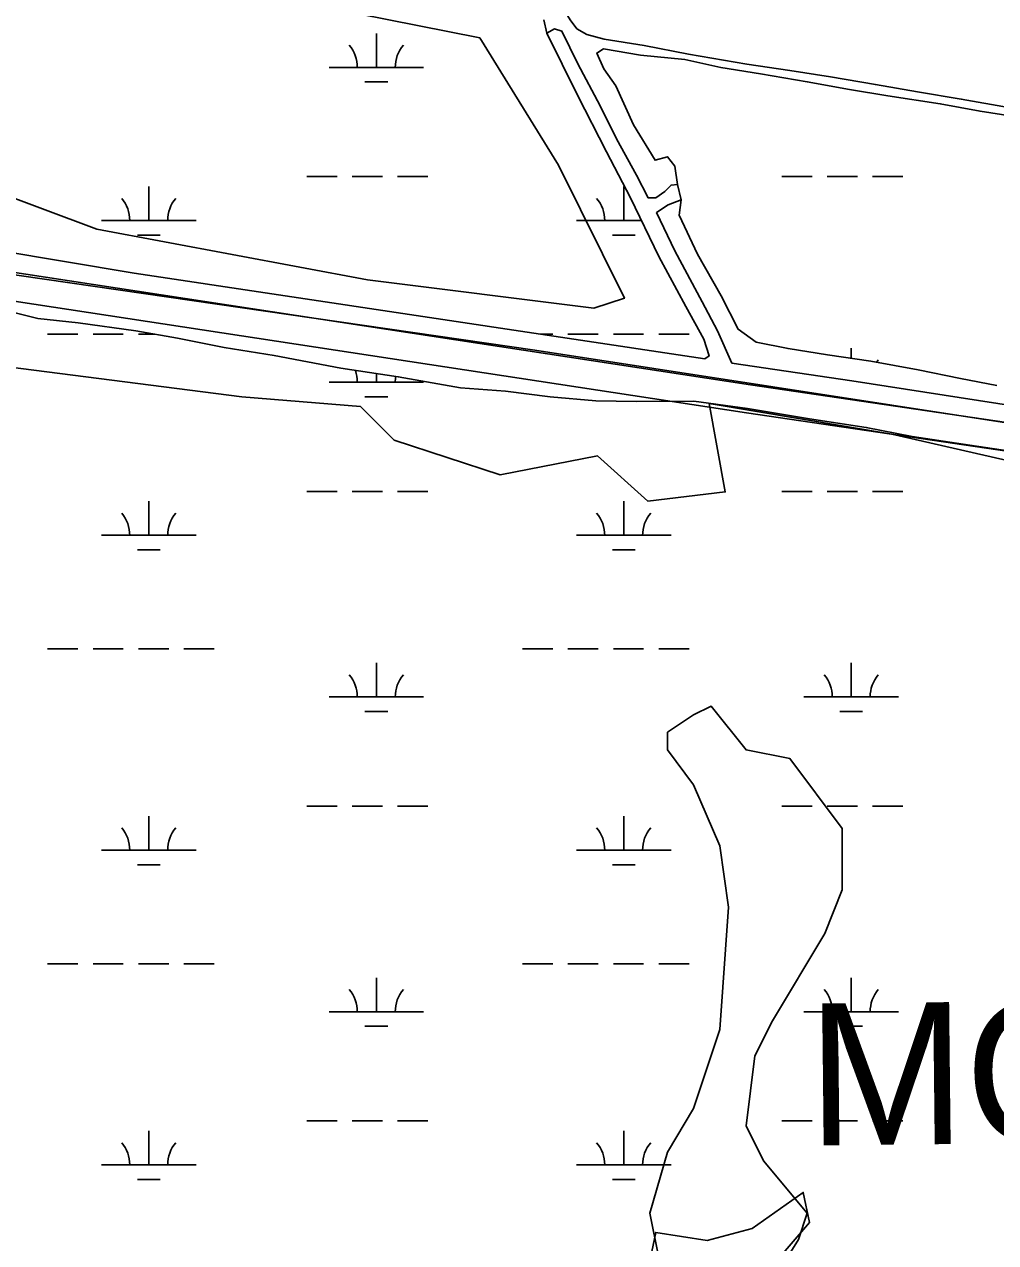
# Model space of a CAD drawing. Extents: x 3177185 to 3215018, y 812988 to 838321.
# Drawn here: x 3187077 to 3188103, y 826573 to 827861 of the extents above; entities that cross this region are included whole.
import ezdxf

# ---------------------------------------------------------------- set-up
doc = ezdxf.new("R2010")
doc.units = 0
for name, color, linetype in [('V-DTCH-CNTR', 7, 'Continuous'), ('V-RIVR-IDEN', 7, 'Continuous'), ('V-ROAD-CNTR', 7, 'Continuous'), ('V-SITE-VEGE', 7, 'Continuous'), ('V-TOPO-SHOR', 7, 'Continuous'), ('V-WETL-SWMP', 7, 'Continuous')]:
    doc.layers.add(name, color=color, linetype=linetype)

msp = doc.modelspace()

# ---------------------------------------------------------------- linework, layer by layer
at = {"layer": 'V-DTCH-CNTR'}
for points in [[(3187839.9, 827818.7), (3187778.4, 827829.2), (3187731.6, 827838.4), (3187689.2, 827845.3), (3187670.9, 827850.1), (3187660.5, 827856), (3187653.2, 827865.5), (3187642.2, 827884), (3187622.6, 827921.1)], [(3188245.1, 827755.9), (3188202, 827761.6), (3188159.9, 827766.4), (3188116.5, 827772.8), (3188066.7, 827781.9), (3188020.3, 827789.5), (3187976, 827797.1), (3187928.4, 827805.5), (3187885.3, 827812), (3187839.9, 827818.7)]]:
    msp.add_lwpolyline(points, dxfattribs=at)
at = {"layer": 'V-ROAD-CNTR'}
for points in [[(3189808.3, 827179), (3189378.4, 827254.1), (3187844, 827479.8), (3186118.3, 827743.2), (3185914.3, 827777.7)], [(3189803.2, 827149.4), (3189373.6, 827224.5), (3187839.6, 827450.1), (3186113.6, 827713.5), (3185909.3, 827748.1)]]:
    msp.add_lwpolyline(points, dxfattribs=at)
at = {"layer": 'V-SITE-VEGE'}
msp.add_lwpolyline([(3187558, 827846.7), (3187641, 827712.1), (3187710.7, 827571.3), (3187678.5, 827560.9), (3187439.3, 827590.8), (3187153.2, 827644.5), (3186983.2, 827707.9), (3186921.8, 827774.5), (3186929.1, 827926.3), (3186950.9, 827964.7), (3187171.9, 827918.8), (3187427.9, 827872.1)], close=True, dxfattribs=at)
for points in [[(3186977.9, 826544.7), (3186941.9, 826724.6), (3186941.5, 826882), (3186860.5, 826969.7), (3186842.6, 827123.7), (3186778.4, 827198.7), (3186803.8, 827304.3), (3186867.7, 827450.4), (3186932.9, 827502.8), (3187017.6, 827504), (3187306.5, 827467), (3187431.8, 827457)], [(3187431.8, 827457), (3187467.4, 827421.2), (3187579.3, 827384.6), (3187682.2, 827404.7)], [(3187682.2, 827404.7), (3187735.3, 827357), (3187817.2, 827366.6), (3187800.1, 827460.2), (3187993.1, 827427.7), (3188187.6, 827383.2), (3188374.4, 827341.1), (3188611.7, 827316.6), (3188765.3, 827285.2), (3188831.5, 827175.6), (3188898.5, 827096), (3188976.9, 826920.2), (3189094.5, 826713.4), (3189213.8, 826495.9)], [(3187871.7, 826554.4), (3187906.1, 826594.7), (3187899.6, 826626.3), (3187845.8, 826588.1), (3187798.1, 826575.4), (3187743.8, 826584.1), (3187723.5, 826487.1)]]:
    msp.add_lwpolyline(points, dxfattribs=at)
at = {"layer": 'V-TOPO-SHOR'}
for points in [[(3187795.7, 827507.2), (3187800.2, 827510.4), (3187794.6, 827528), (3187775.6, 827562.6), (3187747.2, 827615.5), (3187717.1, 827677.5), (3187691.8, 827725.9), (3187661, 827786.1), (3187628.5, 827851.6), (3187636.9, 827855.9), (3187644.6, 827853.5), (3187661.4, 827818.9)], [(3187661.4, 827818.9), (3187684.9, 827774.6), (3187702.2, 827739.9), (3187723.4, 827701.3), (3187735.9, 827677.3), (3187743.8, 827677.3), (3187753.5, 827684.2), (3187760, 827690.9), (3187766.7, 827691.4)], [(3188119.1, 827439), (3187615.9, 827516.6), (3186761.8, 827640.2), (3185883.5, 827770.2)], [(3186797.3, 827688.3), (3186797.8, 827684.7), (3186805.6, 827672.2), (3186816.5, 827665.9), (3186828.2, 827658.9), (3187192.4, 827598), (3187795.7, 827507.2)], [(3187770.5, 827675.3), (3187756.8, 827670.2), (3187744.7, 827661.9), (3187764, 827621.3), (3187792.8, 827567.7), (3187809.1, 827536.8), (3187824.3, 827502.9)], [(3187824.3, 827502.9), (3187951.1, 827483.9), (3188563.7, 827388.8), (3189019, 827321.7)], [(3187756.1, 826511.9), (3187737.6, 826604.3), (3187756.1, 826669), (3187783.8, 826715.2), (3187811.5, 826798.4), (3187820.8, 826927.8), (3187811.5, 826992.5), (3187783.8, 827057.2), (3187756.1, 827094.1), (3187756.1, 827112.6), (3187783.8, 827131.1), (3187802.3, 827140.3), (3187839.2, 827094.1), (3187885.5, 827084.9), (3187940.9, 827011), (3187940.9, 826946.3), (3187922.4, 826900.1), (3187867, 826807.6), (3187848.5, 826770.7), (3187839.2, 826696.7), (3187857.7, 826659.8), (3187903.9, 826604.3), (3187894.7, 826576.6), (3187848.5, 826502.7)]]:
    msp.add_lwpolyline(points, dxfattribs=at)
at = {"layer": 'V-WETL-SWMP'}
for p, q in [((3187448.5, 827815.3), (3187448.5, 827851.3)), ((3187398.5, 827815.3), (3187498.5, 827815.3)), ((3187436.5, 827799.9), (3187460.5, 827799.9)), ((3187375, 827699.9), (3187407, 827699.9)), ((3187423, 827699.9), (3187455, 827699.9)), ((3187471, 827699.9), (3187503, 827699.9)), ((3187877, 827700), (3187909, 827700)), ((3187925, 827700), (3187957, 827700)), ((3187973, 827700), (3188005, 827700)), ((3187208, 827653.5), (3187208, 827689.5)), ((3187709.9, 827653.5), (3187709.9, 827689.5)), ((3187158, 827653.5), (3187258, 827653.5)), ((3187659.9, 827653.5), (3187728.8, 827653.5)), ((3187196, 827638), (3187220, 827638)), ((3187697.9, 827638), (3187721.9, 827638)), ((3187101.1, 827533.4), (3187133.1, 827533.4)), ((3187149.1, 827533.4), (3187181.1, 827533.4)), ((3187197.1, 827533.4), (3187214, 827533.4)), ((3187621.9, 827533.4), (3187635, 827533.4)), ((3187651, 827533.4), (3187683, 827533.4)), ((3187699, 827533.4), (3187731, 827533.4)), ((3187747, 827533.4), (3187779, 827533.4)), ((3187950.4, 827507.9), (3187950.4, 827518.7)), ((3187448.5, 827482.6), (3187448.5, 827491.7)), ((3187398.5, 827482.6), (3187498.5, 827482.6)), ((3187436.5, 827467.2), (3187460.5, 827467.2)), ((3187375, 827367.2), (3187407, 827367.2)), ((3187423, 827367.2), (3187455, 827367.2)), ((3187471, 827367.2), (3187503, 827367.2)), ((3187877, 827367.2), (3187909, 827367.2)), ((3187925, 827367.2), (3187957, 827367.2)), ((3187973, 827367.2), (3188005, 827367.2)), ((3187208, 827320.8), (3187208, 827356.8)), ((3187709.9, 827320.8), (3187709.9, 827356.8)), ((3187158, 827320.8), (3187258, 827320.8)), ((3187659.9, 827320.8), (3187759.9, 827320.8)), ((3187196, 827305.3), (3187220, 827305.3)), ((3187697.9, 827305.3), (3187721.9, 827305.3)), ((3187101.1, 827200.7), (3187133.1, 827200.7)), ((3187149.1, 827200.7), (3187181.1, 827200.7)), ((3187197.1, 827200.7), (3187229.1, 827200.7)), ((3187245.1, 827200.7), (3187277.1, 827200.7)), ((3187603, 827200.7), (3187635, 827200.7)), ((3187651, 827200.7), (3187683, 827200.7)), ((3187699, 827200.7), (3187731, 827200.7)), ((3187747, 827200.7), (3187779, 827200.7)), ((3187448.5, 827150), (3187448.5, 827186)), ((3187950.4, 827150), (3187950.4, 827186)), ((3187398.5, 827150), (3187498.5, 827150)), ((3187900.4, 827150), (3188000.4, 827150)), ((3187436.5, 827134.5), (3187460.5, 827134.5)), ((3187938.4, 827134.5), (3187962.4, 827134.5)), ((3187375, 827034.5), (3187407, 827034.5)), ((3187423, 827034.5), (3187455, 827034.5)), ((3187471, 827034.5), (3187503, 827034.5)), ((3187877, 827034.5), (3187909, 827034.5)), ((3187925, 827034.5), (3187957, 827034.5)), ((3187973, 827034.5), (3188005, 827034.5)), ((3187208, 826988.1), (3187208, 827024.1)), ((3187709.9, 826988.1), (3187709.9, 827024.1)), ((3187158, 826988.1), (3187258, 826988.1)), ((3187659.9, 826988.1), (3187759.9, 826988.1)), ((3187196, 826972.7), (3187220, 826972.7)), ((3187697.9, 826972.7), (3187721.9, 826972.7)), ((3187101.1, 826868), (3187133.1, 826868)), ((3187149.1, 826868), (3187181.1, 826868)), ((3187197.1, 826868), (3187229.1, 826868)), ((3187245.1, 826868), (3187277.1, 826868)), ((3187603, 826868), (3187635, 826868)), ((3187651, 826868), (3187683, 826868)), ((3187699, 826868), (3187731, 826868)), ((3187747, 826868), (3187779, 826868)), ((3187448.5, 826817.3), (3187448.5, 826853.3)), ((3187950.4, 826817.3), (3187950.4, 826853.3)), ((3187398.5, 826817.3), (3187498.5, 826817.3)), ((3187900.4, 826817.3), (3188000.4, 826817.3)), ((3187436.5, 826801.9), (3187460.5, 826801.9)), ((3187938.4, 826801.9), (3187962.4, 826801.9)), ((3187208, 826655.4), (3187208, 826691.4)), ((3187375, 826701.9), (3187407, 826701.9)), ((3187423, 826701.9), (3187455, 826701.9)), ((3187471, 826701.9), (3187503, 826701.9)), ((3187709.9, 826655.4), (3187709.9, 826691.4)), ((3187877, 826701.9), (3187909, 826701.9)), ((3187925, 826701.9), (3187957, 826701.9)), ((3187973, 826701.9), (3188005, 826701.9)), ((3187158, 826655.4), (3187258, 826655.4)), ((3187659.9, 826655.4), (3187759.9, 826655.4)), ((3187196, 826640), (3187220, 826640)), ((3187697.9, 826640), (3187721.9, 826640))]:
    msp.add_line(p, q, dxfattribs=at)
for points in [[(3187625.6, 827865.7), (3187628.5, 827851.6), (3187661, 827786.1), (3187691.8, 827725.9), (3187717.1, 827677.5), (3187747.2, 827615.5), (3187775.6, 827562.6), (3187794.6, 827528), (3187800.2, 827510.4), (3187795.7, 827507.2), (3187192.4, 827598), (3186828.2, 827658.9), (3186816.5, 827665.9), (3186805.6, 827672.2), (3186797.8, 827684.7), (3186797.3, 827688.3), (3186797.4, 827698.5), (3186814.2, 827702.7), (3186825.2, 827706), (3186804.7, 827716.2), (3186804, 827732.5), (3186796, 827744.9)], [(3188104.3, 827479.2), (3188065.9, 827486.7), (3188021, 827495.7), (3187970.9, 827504.9), (3187925.2, 827511.5), (3187883.7, 827518.1), (3187850, 827525.1), (3187830.7, 827538.5), (3187812.9, 827573.8), (3187788, 827618), (3187768.4, 827659.1), (3187770.5, 827675.3), (3187766.7, 827691.4), (3187764, 827711), (3187756.3, 827720.8), (3187743, 827717.2), (3187720.1, 827754.6), (3187701.7, 827795.8), (3187688.9, 827813.9), (3187681.5, 827830.4), (3187688.4, 827835.1), (3187727.8, 827828.2), (3187774.5, 827823.6), (3187812.4, 827815.3), (3187854.3, 827808.5), (3187903.9, 827800.2), (3187948.7, 827791.8), (3187989, 827785.3), (3188044.4, 827776.9), (3188086.6, 827768.9), (3188138.3, 827760.9)], [(3187037.1, 827563.2), (3187090.9, 827550.1), (3187133.5, 827545.5), (3187194.2, 827536.9), (3187238.2, 827529.1), (3187287.7, 827519.3), (3187340.4, 827510.7), (3187411, 827497.3), (3187471.7, 827488.3), (3187537.5, 827476.6), (3187584.9, 827473.2), (3187632.2, 827467), (3187680.6, 827462.8), (3187723.5, 827462.3), (3187784, 827462.7), (3187840.8, 827454.7), (3187906.4, 827443.8), (3187966.2, 827434.8), (3188014.8, 827425.2), (3188075.6, 827416.2), (3188125.2, 827408.7)]]:
    msp.add_lwpolyline(points, dxfattribs=at)
for centre, start, end in [((3187393.2, 827815.8), 359.2282, 40.7718), ((3187503.7, 827815.8), 139.2282, 180.7718), ((3187152.7, 827653.9), 359.2282, 40.7718), ((3187263.2, 827653.9), 139.2282, 180.7718), ((3187654.6, 827653.9), 359.2282, 40.7718), ((3188005.6, 827483.2), 139.2282, 144.2477), ((3187393.2, 827483.1), 359.2282, 19.7675), ((3187503.7, 827483.1), 170.924, 180.7718), ((3187152.7, 827321.2), 359.2282, 40.7718), ((3187263.2, 827321.2), 139.2282, 180.7718), ((3187654.6, 827321.2), 359.2282, 40.7718), ((3187765.1, 827321.2), 139.2282, 180.7718), ((3187393.2, 827150.4), 359.2282, 40.7718), ((3187503.7, 827150.4), 139.2282, 180.7718), ((3187895.1, 827150.4), 359.2282, 40.7718), ((3188005.6, 827150.4), 139.2282, 180.7718), ((3187152.7, 826988.6), 359.2282, 40.7718), ((3187263.2, 826988.6), 139.2282, 180.7718), ((3187654.6, 826988.6), 359.2282, 40.7718), ((3187765.1, 826988.6), 139.2282, 180.7718), ((3187393.2, 826817.8), 359.2282, 40.7718), ((3187503.7, 826817.8), 139.2282, 180.7718), ((3187895.1, 826817.8), 359.2282, 40.7718), ((3188005.6, 826817.8), 139.2282, 180.7718), ((3187152.7, 826655.9), 359.2282, 40.7718), ((3187263.2, 826655.9), 139.2282, 180.7718), ((3187654.6, 826655.9), 359.2282, 40.7718), ((3187765.1, 826655.9), 139.2282, 180.7718)]:
    msp.add_arc(centre, 35.2, start, end, dxfattribs=at)

# ---------------------------------------------------------------- texts
at = {"layer": 'V-RIVR-IDEN'}
msp.add_text('MORGANZA', height=150, rotation=0.6095, dxfattribs=at).set_placement((3187904.8, 826675.9))

doc.saveas('drawing.dxf')
